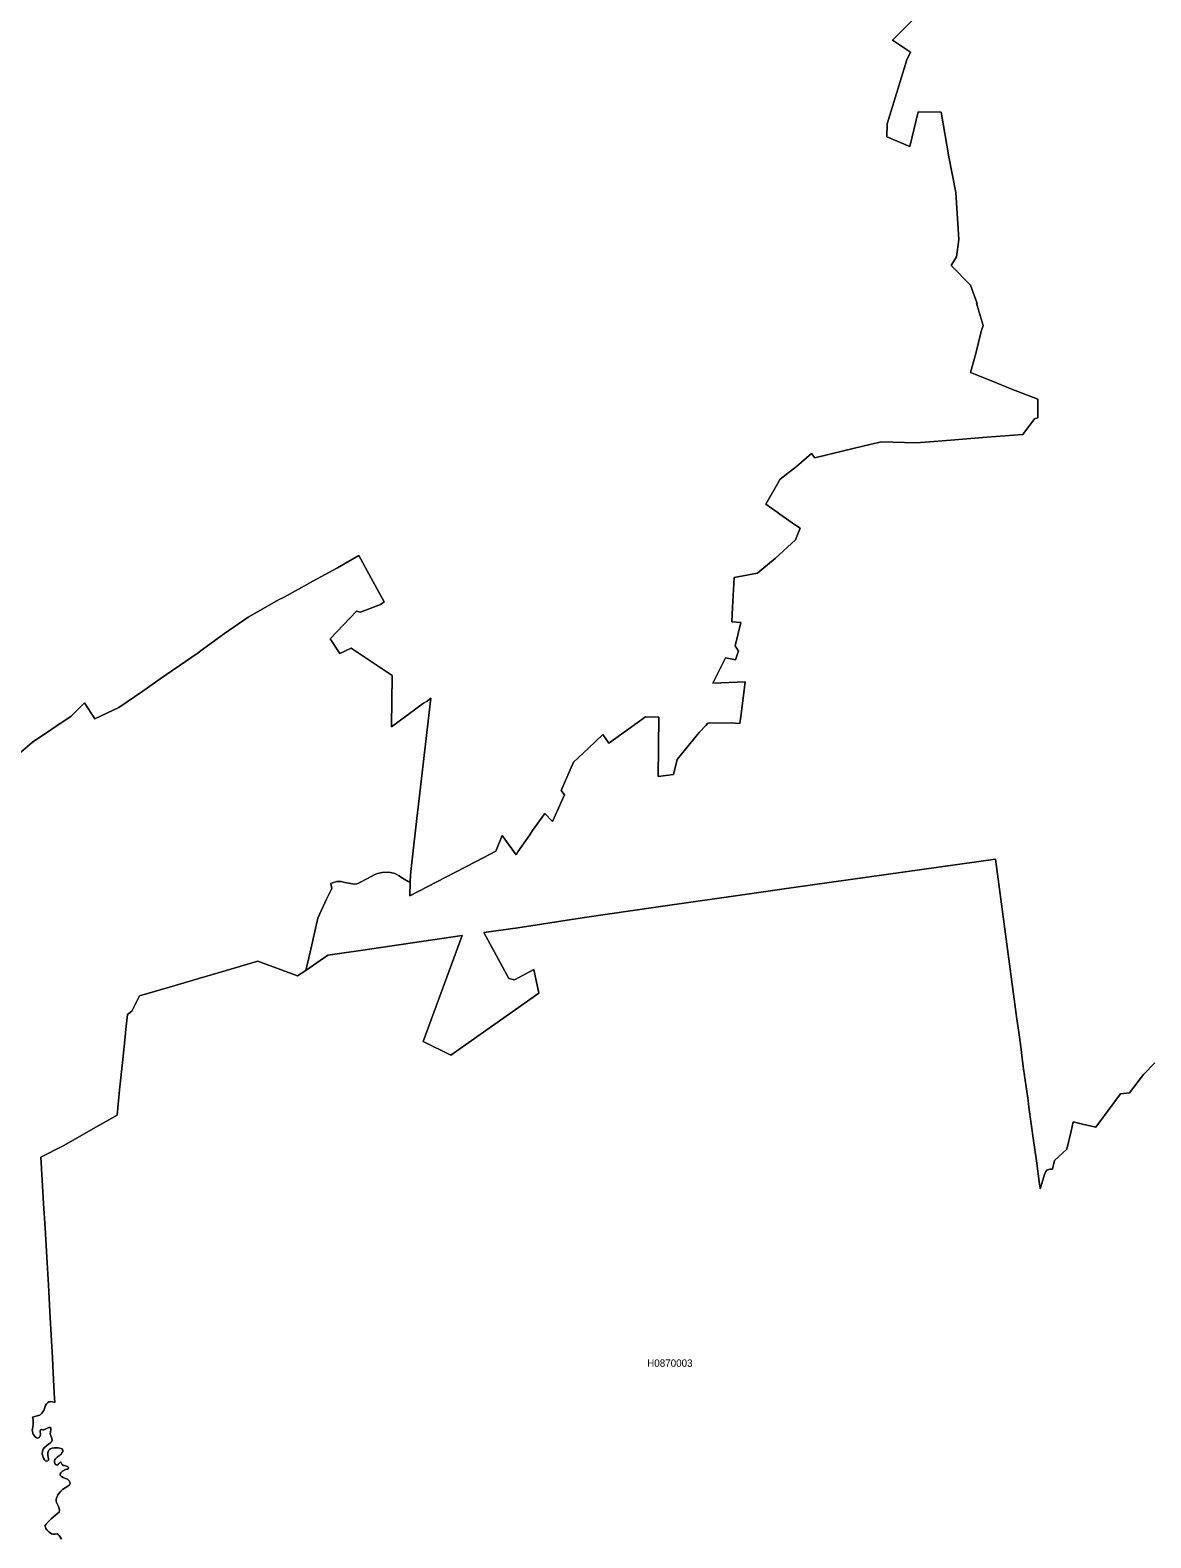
# Model space of a CAD drawing. Extents: x 369010 to 739155, y 6377141 to 6616555.
# Drawn here: x 558816 to 574049, y 6477962 to 6498445 of the extents above; entities that cross this region are included whole.
import ezdxf
from ezdxf.enums import TextEntityAlignment as Align

# ---------------------------------------------------------------- set-up
doc = ezdxf.new("R2010")
doc.units = 0
doc.header["$LTSCALE"] = 40
doc.layers.add('1', color=7, linetype='Continuous', lineweight=13)
doc.layers.add('2', color=7, linetype='Continuous')

msp = doc.modelspace()

# ---------------------------------------------------------------- linework, layer by layer
at = {"layer": '1'}
for points in [[(571037.63, 6498806.95), (570536.48, 6498306.8), (570782.25, 6498146.59), (570733.59, 6498041), (570519.76, 6497350.18), (570463.82, 6497171.11), (570458.69, 6496995.34), (570772.98, 6496862.61), (570884.53, 6497335.29), (571196.51, 6497328.67), (571305.08, 6496725.57), (571397.93, 6496239.15), (571440.13, 6495601.47), (571406.04, 6495366.12), (571332.55, 6495247.45), (571595.7, 6494982.15), (571688.22, 6494732.74), (571680.28, 6494729.1), (571689.05, 6494704.27), (571770.64, 6494431.68), (571742.67, 6494351.75), (571670.18, 6494053.51), (571597.36, 6493795.82), (571903.38, 6493670.04), (572147.66, 6493570.07), (572510.28, 6493429.23), (572510.45, 6493179.48), (572467.25, 6493162.43), (572308.37, 6492952.24), (571818.47, 6492913.68), (571331.73, 6492874.29), (570982.02, 6492846.16), (570852.43, 6492838.21), (570389.18, 6492853.44), (570230.13, 6492813.55), (569888.37, 6492733.94), (569481.39, 6492635.97), (569438.36, 6492694.55), (569230.98, 6492514.65), (569010.7, 6492343.36), (568814.24, 6492002.91), (568971.31, 6491896.83), (569005.57, 6491867.7), (569217.25, 6491718.91), (569281.3, 6491679.02), (569217.41, 6491518.81), (568940.19, 6491266.92), (568761.12, 6491117.96), (568704.18, 6491066), (568385.92, 6491007.9), (568363.74, 6490600.93), (568353.48, 6490408.28), (568473.8, 6490396.86), (568397.67, 6490078.76), (568446.33, 6490006.77), (568420.51, 6489942.22), (568402.47, 6489887.94), (568268.25, 6489917.4), (568202.54, 6489790.13), (568096.95, 6489574.47), (568533.22, 6489589.2), (568478.6, 6489151.28), (568461.39, 6489025.99), (568342.23, 6489036.09), (568028.1, 6489028.48), (568000.13, 6488999.84), (567910.76, 6488902.86), (567785.31, 6488751.59), (567611.86, 6488534.78), (567562.21, 6488330.21), (567350.03, 6488305.72), (567362.61, 6489112.55), (567182.04, 6489115.03), (566954.15, 6488951.52), (566682.06, 6488759.53), (566601.29, 6488876.38), (566401.36, 6488685.88), (566200.27, 6488500.19), (566033.12, 6488114.56), (566079.46, 6488055.48), (565915.28, 6487695.01), (565813.16, 6487802.92), (565644.18, 6487569.89), (565606.61, 6487513.29), (565446.4, 6487281.08), (565420.09, 6487242.03), (565230.59, 6487505.01), (565146.51, 6487288.7), (564877.07, 6487151.5), (564587.11, 6486999.73), (563975.07, 6486683.28), (563980.87, 6486869.48), (563952.73, 6486876.76), (563855.58, 6486937.99), (563831.91, 6486955.87)], [(563981.86, 6486890.66), (563980.87, 6486869.48), (563975.07, 6486683.28), (564587.11, 6486999.73), (564877.07, 6487151.5), (565146.51, 6487288.7), (565230.59, 6487505.01), (565420.09, 6487242.03), (565446.4, 6487281.08), (565606.61, 6487513.29), (565644.18, 6487569.89), (565813.16, 6487802.92), (565915.28, 6487695.01), (566079.46, 6488055.48), (566033.12, 6488114.56), (566200.27, 6488500.19), (566401.36, 6488685.88), (566601.29, 6488876.38), (566682.06, 6488759.53), (566954.15, 6488951.52), (567182.04, 6489115.03), (567362.61, 6489112.55), (567350.03, 6488305.72), (567562.21, 6488330.21), (567611.86, 6488534.78), (567785.31, 6488751.59), (567910.76, 6488902.86), (568000.13, 6488999.84), (568028.1, 6489028.48), (568342.23, 6489036.09), (568461.39, 6489025.99), (568478.6, 6489151.28), (568533.22, 6489589.2), (568096.95, 6489574.47), (568202.54, 6489790.13), (568268.25, 6489917.4), (568402.47, 6489887.94), (568420.51, 6489942.22), (568446.33, 6490006.77), (568397.67, 6490078.76), (568473.8, 6490396.86), (568353.48, 6490408.28), (568363.74, 6490600.93), (568385.92, 6491007.9), (568704.18, 6491066), (568761.12, 6491117.96), (568940.19, 6491266.92), (569217.41, 6491518.81), (569281.3, 6491679.02), (569217.25, 6491718.91), (569005.57, 6491867.7), (568971.31, 6491896.83), (568814.24, 6492002.91), (569010.7, 6492343.36), (569230.98, 6492514.65), (569438.36, 6492694.55), (569481.39, 6492635.97), (569888.37, 6492733.94), (570230.13, 6492813.55), (570389.18, 6492853.44), (570852.43, 6492838.21), (570982.02, 6492846.16), (571331.73, 6492874.29), (571818.47, 6492913.68), (572308.37, 6492952.24), (572467.25, 6493162.43), (572510.45, 6493179.48), (572510.28, 6493429.23), (572147.66, 6493570.07), (571903.38, 6493670.04), (571597.36, 6493795.82), (571670.18, 6494053.51), (571742.67, 6494351.75), (571770.64, 6494431.68), (571689.05, 6494704.27), (571680.28, 6494729.1), (571688.22, 6494732.74), (571595.7, 6494982.15), (571332.55, 6495247.45), (571406.04, 6495366.12), (571440.13, 6495601.47), (571397.93, 6496239.15), (571305.08, 6496725.57), (571196.51, 6497328.67), (570884.53, 6497335.29), (570772.98, 6496862.61), (570458.69, 6496995.34), (570463.82, 6497171.11), (570519.76, 6497350.18), (570733.59, 6498041), (570782.25, 6498146.59), (570536.48, 6498306.8), (571037.63, 6498806.95)], [(558690.7, 6488635.57), (558848.75, 6488771.94), (559373.9, 6489125.79), (559557.44, 6489304.04), (559696.3, 6489086.73), (560023.83, 6489240.32), (560346.4, 6489466.56), (560585.72, 6489633.89), (561099.94, 6489983.6), (561128.4, 6490006.27), (561458.09, 6490245.76), (561780.49, 6490471.17), (562201.37, 6490711.82), (562269.06, 6490742.1), (562659.81, 6490957.92), (562993.97, 6491141.47), (563283.6, 6491306.8), (563453.57, 6491000.12), (563629.34, 6490678.05), (563578.03, 6490641.64), (563306.77, 6490539.03), (563250.5, 6490550.12), (562894.33, 6490177.4), (563023.59, 6489976.65), (563178.17, 6490048.31), (563735.42, 6489677.75), (563734.1, 6489320.09), (563729.3, 6489017.88), (563729.8, 6488981.47), (564162.59, 6489300.9), (564211.58, 6489326.88), (564260.73, 6489367.92), (564137.6, 6488275.76), (564058.82, 6487618.22), (563991.79, 6487013.3), (563981.86, 6486890.66)], [(563831.91, 6486955.87), (563855.58, 6486937.99), (563952.73, 6486876.76), (563980.87, 6486869.48), (563981.86, 6486890.66), (563991.79, 6487013.3), (564058.82, 6487618.22), (564137.6, 6488275.76), (564260.73, 6489367.92), (564211.58, 6489326.88), (564162.59, 6489300.9), (563729.8, 6488981.47), (563729.3, 6489017.88), (563734.1, 6489320.09), (563735.42, 6489677.75), (563178.17, 6490048.31), (563023.59, 6489976.65), (562894.33, 6490177.4), (563250.5, 6490550.12), (563306.77, 6490539.03), (563578.03, 6490641.64), (563629.34, 6490678.05), (563453.57, 6491000.12), (563283.6, 6491306.8), (562993.97, 6491141.47), (562659.81, 6490957.92), (562269.06, 6490742.1), (562201.37, 6490711.82), (561780.49, 6490471.17), (561458.09, 6490245.76), (561128.4, 6490006.27), (561099.94, 6489983.6), (560585.72, 6489633.89), (560346.4, 6489466.56), (560023.83, 6489240.32), (559696.3, 6489086.73), (559557.44, 6489304.04), (559373.9, 6489125.79), (558848.75, 6488771.94), (558690.7, 6488635.57)], [(563831.91, 6486955.87), (563801.79, 6486973.74), (563774.32, 6486989.14), (563714.9, 6486999.07), (563675.68, 6487003.37), (563599.21, 6487000.72), (563537.15, 6486987.65), (563491.64, 6486969.61), (563453.24, 6486947.93), (563403.09, 6486921.28), (563279.96, 6486854.75), (563256.46, 6486846.14), (563231.63, 6486844.15), (563197.2, 6486847.8), (563169.4, 6486849.78), (563093.1, 6486866), (563042.79, 6486880.56), (562982.71, 6486877.92), (562924.12, 6486858.88), (562904.43, 6486850.11), (562909.23, 6486827.93), (562917.01, 6486782.59), (562846.67, 6486638.76), (562725.85, 6486378.59), (562620.26, 6485917.33), (562561.67, 6485668.41), (562863.55, 6485878.27), (563307.1, 6485943.15), (564689.22, 6486143.74), (564159.78, 6484705.01), (564534.97, 6484518.82), (565731.24, 6485361.73), (565662.72, 6485681.16), (565401.22, 6485544.45), (565322.77, 6485560.34), (564983.49, 6486185.28), (565442.76, 6486249.83), (566349.23, 6486388.69), (567322.39, 6486531.85), (568655.36, 6486721.52), (569191.59, 6486798.14), (571938.79, 6487183.44), (572217.5, 6485076.74), (572275.1, 6484666.78), (572314.16, 6484364.57), (572379.86, 6483901.49), (572391.61, 6483814.11), (572452.52, 6483359.47), (572492.9, 6483082.08), (572536.76, 6482766.47), (572543.38, 6482720.62), (572545.7, 6482704.07), (572605.61, 6482913.1), (572619.35, 6482938.59), (572635.07, 6482956.96), (572675.62, 6482970.7), (572713.19, 6482971.03), (572739.34, 6483088.7), (572904.84, 6483241.79), (572965.42, 6483488.06), (572993.06, 6483615.67), (573117.35, 6483583.06), (573301.22, 6483540.53), (573636.53, 6483994.34), (573757.35, 6484007.91), (573948.34, 6484257), (574103.59, 6484413.89)], [(573948.34, 6484257), (573757.35, 6484007.91), (573636.53, 6483994.34), (573301.22, 6483540.53), (573117.35, 6483583.06), (572993.06, 6483615.67), (572965.42, 6483488.06), (572904.84, 6483241.79), (572739.34, 6483088.7), (572713.19, 6482971.03), (572675.62, 6482970.7), (572635.07, 6482956.96), (572619.35, 6482938.59), (572605.61, 6482913.1), (572545.7, 6482704.07), (572543.38, 6482720.62), (572536.76, 6482766.47), (572492.9, 6483082.08), (572452.52, 6483359.47), (572391.61, 6483814.11), (572379.86, 6483901.49), (572314.16, 6484364.57), (572275.1, 6484666.78), (572217.5, 6485076.74), (571938.79, 6487183.44), (569191.59, 6486798.14), (568655.36, 6486721.52), (567322.39, 6486531.85), (566349.23, 6486388.69), (565442.76, 6486249.83), (564983.49, 6486185.28), (565322.77, 6485560.34), (565401.22, 6485544.45), (565662.72, 6485681.16), (565731.24, 6485361.73), (564534.97, 6484518.82), (564159.78, 6484705.01), (564689.22, 6486143.74), (563307.1, 6485943.15), (562863.55, 6485878.27), (562561.67, 6485668.41)], [(559098.17, 6479430.57), (559099.82, 6479441.33), (559099.82, 6479451.59), (559094.86, 6479459.2), (559084.43, 6479462.18), (559071.02, 6479459.37), (559042.39, 6479446.13), (559021.04, 6479438.02), (559000.85, 6479431.06), (558988.11, 6479429.41), (558975.2, 6479433.38), (558964.77, 6479434.21), (558956, 6479429.41), (558951.03, 6479419.15), (558951.03, 6479404.09), (558956.33, 6479372.97), (558956.33, 6479362.21), (558954.18, 6479351.13), (558950.54, 6479342.19), (558945.08, 6479333.42), (558938.46, 6479325.14), (558928.19, 6479318.52), (558914.79, 6479316.87), (558901.55, 6479319.18), (558885.33, 6479332.09), (558868.94, 6479353.11), (558858.85, 6479370.82), (558844.28, 6479417.99), (558846.27, 6479443.15), (558859.68, 6479498.92), (558857.03, 6479569.43), (558848.09, 6479600.54), (558914.13, 6479619.41), (558931.5, 6479624.54), (558946.57, 6479630.5), (558958.32, 6479638.94), (558974.54, 6479655.16), (558985.46, 6479667.07), (559002.67, 6479693.72), (559011.11, 6479720.37), (559024.85, 6479759.92), (559039.08, 6479784.42), (559055.47, 6479798.32), (559072.35, 6479807.42), (559085.75, 6479810.9), (559098.33, 6479812.05), (559118.69, 6479811.39), (559151.62, 6479798.98), (559145, 6479929.07), (559126.14, 6480299.13), (559118.36, 6480413.33), (559108.1, 6480638.09), (559085.26, 6481038.11), (559064.57, 6481394.11), (559041.73, 6481775.59), (559018.56, 6482170.16), (558998.04, 6482505.63), (558978.01, 6482821.91), (558959.64, 6483131.9), (559275.09, 6483291.78), (559709.7, 6483539.37), (559997.35, 6483703.55), (560032.77, 6484048.46), (560075.96, 6484459.41), (560108.4, 6484769.73), (560116.18, 6484872.84), (560140.35, 6485072.27), (560198.11, 6485115.63), (560303.04, 6485323.01), (560711.33, 6485443.33), (561109.87, 6485559.84), (561481.42, 6485670.23), (561912.73, 6485797.51), (562451.61, 6485597.74), (562561.67, 6485668.41), (562620.26, 6485917.33), (562725.85, 6486378.59), (562846.67, 6486638.76), (562917.01, 6486782.59), (562909.23, 6486827.93), (562904.43, 6486850.11), (562924.12, 6486858.88), (562982.71, 6486877.92), (563042.79, 6486880.56), (563093.1, 6486866), (563169.4, 6486849.78), (563197.2, 6486847.8), (563231.63, 6486844.15), (563256.46, 6486846.14), (563279.96, 6486854.75), (563403.09, 6486921.28), (563453.24, 6486947.93), (563491.64, 6486969.61), (563537.15, 6486987.65), (563599.21, 6487000.72), (563675.68, 6487003.37), (563714.9, 6486999.07), (563774.32, 6486989.14), (563801.79, 6486973.74), (563831.91, 6486955.87)], [(562561.67, 6485668.41), (562451.61, 6485597.74), (561912.73, 6485797.51), (561481.42, 6485670.23), (561109.87, 6485559.84), (560711.33, 6485443.33), (560303.04, 6485323.01), (560198.11, 6485115.63), (560140.35, 6485072.27), (560116.18, 6484872.84), (560108.4, 6484769.73), (560075.96, 6484459.41), (560032.77, 6484048.46), (559997.35, 6483703.55), (559709.7, 6483539.37), (559275.09, 6483291.78), (558959.64, 6483131.9), (558978.01, 6482821.91), (558998.04, 6482505.63), (559018.56, 6482170.16), (559041.73, 6481775.59), (559064.57, 6481394.11), (559085.26, 6481038.11), (559108.1, 6480638.09), (559118.36, 6480413.33), (559126.14, 6480299.13), (559145, 6479929.07), (559151.62, 6479798.98), (559118.69, 6479811.39), (559098.33, 6479812.05), (559085.75, 6479810.9), (559072.35, 6479807.42), (559055.47, 6479798.32), (559039.08, 6479784.42), (559024.85, 6479759.92), (559011.11, 6479720.37), (559002.67, 6479693.72), (558985.46, 6479667.07), (558974.54, 6479655.16), (558958.32, 6479638.94), (558946.57, 6479630.5), (558931.5, 6479624.54), (558914.13, 6479619.41), (558848.09, 6479600.54), (558857.03, 6479569.43), (558859.68, 6479498.92), (558846.27, 6479443.15), (558844.28, 6479417.99), (558858.85, 6479370.82), (558868.94, 6479353.11), (558885.33, 6479332.09), (558901.55, 6479319.18), (558914.79, 6479316.87), (558928.19, 6479318.52), (558938.46, 6479325.14), (558945.08, 6479333.42), (558950.54, 6479342.19), (558954.18, 6479351.13), (558956.33, 6479362.21), (558956.33, 6479372.97), (558951.03, 6479404.09), (558951.03, 6479419.15), (558956, 6479429.41), (558964.77, 6479434.21), (558975.2, 6479433.38), (558988.11, 6479429.41), (559000.85, 6479431.06), (559021.04, 6479438.02), (559042.39, 6479446.13), (559071.02, 6479459.37), (559084.43, 6479462.18), (559094.86, 6479459.2), (559099.82, 6479451.59), (559099.82, 6479441.33), (559098.17, 6479430.57), (559092.04, 6479400.45), (559090.88, 6479373.63), (559091.71, 6479362.71), (559099.33, 6479350.8), (559104.46, 6479339.04), (559113.39, 6479311.41), (559115.21, 6479288.73), (559106.94, 6479267.88), (559088.24, 6479248.51), (559066.89, 6479234.45), (559011.77, 6479189.59), (558995.55, 6479166.09), (558983.14, 6479138.78), (558981.82, 6479101.71), (558987.94, 6479072.09), (558998.37, 6479044.12), (559011.44, 6479020.61), (559026.17, 6479006.38), (559041.9, 6479002.91), (559056.63, 6479006.55), (559064.4, 6479016.31), (559067.71, 6479033.36), (559062.09, 6479057.19), (559058.61, 6479078.87), (559055.3, 6479112.97)], [(574103.59, 6484413.89), (573948.34, 6484257)], [(559031.14, 6478144.6), (559064.07, 6478184.32), (559103.79, 6478220.4), (559193.66, 6478295.21), (559209.22, 6478312.09), (559215.01, 6478336.26), (559212.53, 6478359.59), (559203.1, 6478385.91), (559176.95, 6478441.68), (559172.15, 6478462.54), (559171.49, 6478489.35), (559177.11, 6478510.2), (559194.32, 6478545.95), (559210.54, 6478570.28), (559231.89, 6478597.42), (559255.4, 6478616.45), (559290.65, 6478642.27), (559317.29, 6478655.18), (559329.54, 6478662.8), (559352.22, 6478682.99), (559358.34, 6478699.37), (559355.53, 6478719.73), (559345.43, 6478736.78), (559322.76, 6478758.29), (559297.76, 6478769.88), (559266.48, 6478781.3), (559241.82, 6478793.21), (559225.27, 6478814.07), (559224.28, 6478829.79), (559233.71, 6478846.34), (559256.89, 6478865.87), (559298.26, 6478889.2), (559313.32, 6478894.17), (559327.22, 6478894.5), (559335.5, 6478901.12), (559337.82, 6478910.55), (559333.35, 6478919.66), (559322.43, 6478931.57), (559298.1, 6478940.84), (559281.38, 6478943.16), (559268.14, 6478945.97), (559255.56, 6478951.6), (559245.96, 6478960.87), (559240.83, 6478972.95), (559238.02, 6478981.56), (559235.04, 6478988.18), (559228.75, 6478990), (559218.99, 6478984.7), (559206.08, 6478969.47), (559192.17, 6478953.59), (559181.58, 6478949.12), (559168.34, 6478951.6), (559155.6, 6478962.52), (559148.15, 6478984.53), (559146.66, 6478994.47), (559148.48, 6479009.03), (559153.61, 6479023.1), (559161.39, 6479036.34), (559184.23, 6479056.53), (559213.19, 6479077.71), (559225.11, 6479087.48), (559236.53, 6479097.57), (559249.44, 6479116.28), (559260.86, 6479135.31), (559262.51, 6479152.85), (559246.46, 6479169.07), (559220.47, 6479180.66), (559195.32, 6479186.45), (559144.01, 6479185.29), (559118.03, 6479180.49), (559094.2, 6479170.89), (559079.47, 6479162.78), (559068.87, 6479152.52), (559059.77, 6479136.63), (559055.3, 6479112.97), (559058.61, 6479078.87), (559062.09, 6479057.19), (559067.71, 6479033.36), (559064.4, 6479016.31), (559056.63, 6479006.55), (559041.9, 6479002.91), (559026.17, 6479006.38), (559011.44, 6479020.61), (558998.37, 6479044.12), (558987.94, 6479072.09), (558981.82, 6479101.71), (558983.14, 6479138.78), (558995.55, 6479166.09), (559011.77, 6479189.59), (559066.89, 6479234.45), (559088.24, 6479248.51), (559106.94, 6479267.88), (559115.21, 6479288.73), (559113.39, 6479311.41), (559104.46, 6479339.04), (559099.33, 6479350.8), (559091.71, 6479362.71), (559090.88, 6479373.63), (559092.04, 6479400.45), (559098.17, 6479430.57)], [(559055.3, 6479112.97), (559059.77, 6479136.63), (559068.87, 6479152.52), (559079.47, 6479162.78), (559094.2, 6479170.89), (559118.03, 6479180.49), (559144.01, 6479185.29), (559195.32, 6479186.45), (559220.47, 6479180.66), (559246.46, 6479169.07), (559262.51, 6479152.85), (559260.86, 6479135.31), (559249.44, 6479116.28), (559236.53, 6479097.57), (559225.11, 6479087.48), (559213.19, 6479077.71), (559184.23, 6479056.53), (559161.39, 6479036.34), (559153.61, 6479023.1), (559148.48, 6479009.03), (559146.66, 6478994.47), (559148.15, 6478984.53), (559155.6, 6478962.52), (559168.34, 6478951.6), (559181.58, 6478949.12), (559192.17, 6478953.59), (559206.08, 6478969.47), (559218.99, 6478984.7), (559228.75, 6478990), (559235.04, 6478988.18), (559238.02, 6478981.56), (559240.83, 6478972.95), (559245.96, 6478960.87), (559255.56, 6478951.6), (559268.14, 6478945.97), (559281.38, 6478943.16), (559298.1, 6478940.84), (559322.43, 6478931.57), (559333.35, 6478919.66), (559337.82, 6478910.55), (559335.5, 6478901.12), (559327.22, 6478894.5), (559313.32, 6478894.17), (559298.26, 6478889.2), (559256.89, 6478865.87), (559233.71, 6478846.34), (559224.28, 6478829.79), (559225.27, 6478814.07), (559241.82, 6478793.21), (559266.48, 6478781.3), (559297.76, 6478769.88), (559322.76, 6478758.29), (559345.43, 6478736.78), (559355.53, 6478719.73), (559358.34, 6478699.37), (559352.22, 6478682.99), (559329.54, 6478662.8), (559317.29, 6478655.18), (559290.65, 6478642.27), (559255.4, 6478616.45), (559231.89, 6478597.42), (559210.54, 6478570.28), (559194.32, 6478545.95), (559177.11, 6478510.2), (559171.49, 6478489.35), (559172.15, 6478462.54), (559176.95, 6478441.68), (559203.1, 6478385.91), (559212.53, 6478359.59), (559215.01, 6478336.26), (559209.22, 6478312.09), (559193.66, 6478295.21), (559103.79, 6478220.4), (559064.07, 6478184.32), (559031.14, 6478144.6), (559022.7, 6478129.87), (559020.88, 6478117.13), (559023.69, 6478105.71), (559030.81, 6478088.5), (559043.72, 6478071.28), (559058.45, 6478054.57), (559071.52, 6478043.15), (559090.72, 6478027.59), (559107.44, 6478016.17), (559124.32, 6478011.54), (559155.43, 6478012.36), (559182.91, 6478014.02), (559198.96, 6478006.74), (559211.04, 6477992.17), (559218.49, 6477979.59), (559228.25, 6477967.68), (559241.33, 6477944.51)], [(559241.33, 6477944.51), (559228.25, 6477967.68), (559218.49, 6477979.59), (559211.04, 6477992.17), (559198.96, 6478006.74), (559182.91, 6478014.02), (559155.43, 6478012.36), (559124.32, 6478011.54), (559107.44, 6478016.17), (559090.72, 6478027.59), (559071.52, 6478043.15), (559058.45, 6478054.57), (559043.72, 6478071.28), (559030.81, 6478088.5), (559023.69, 6478105.71), (559020.88, 6478117.13), (559022.7, 6478129.87), (559031.14, 6478144.6)]]:
    msp.add_lwpolyline(points, dxfattribs=at)

# ---------------------------------------------------------------- texts
at = {"layer": '2'}
msp.add_text('H0870003', height=100, dxfattribs=at).set_placement((567511.19, 6480285.6), align=Align.CENTER)

doc.saveas('drawing.dxf')
